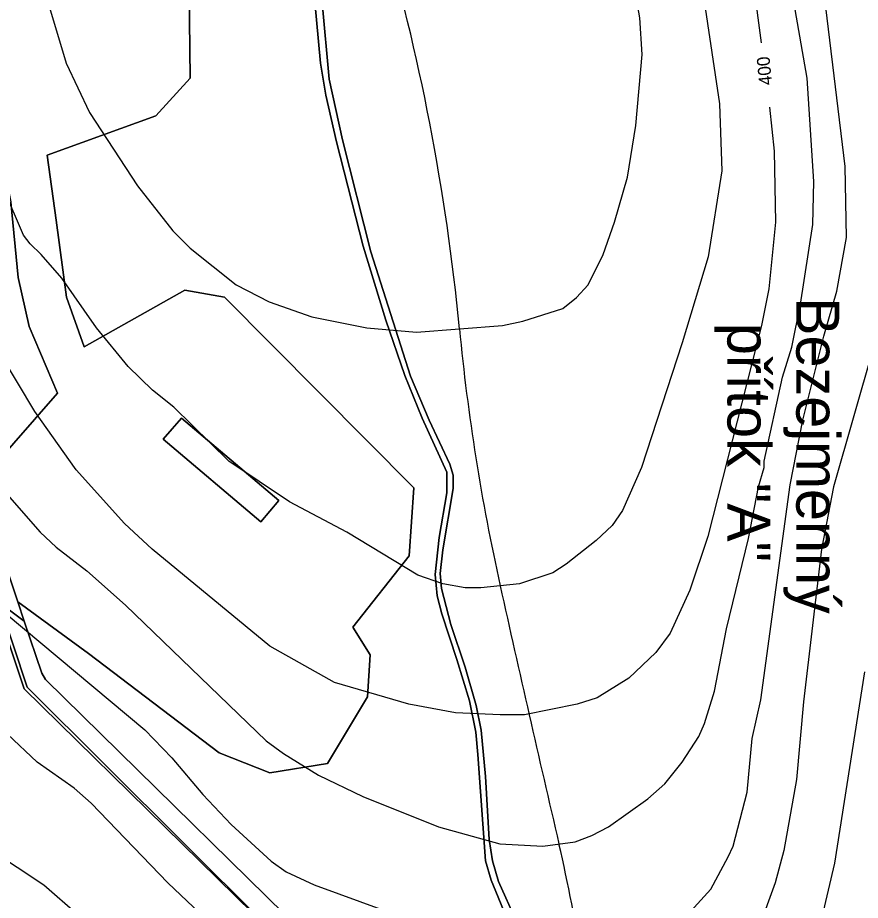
# Model space of a CAD drawing. Extents: x -510989 to -501240, y -1184665 to -1176089.
# Drawn here: x -504614 to -504222.5, y -1180182.2 to -1179771.9 of the extents above; entities that cross this region are included whole.
import ezdxf

# ---------------------------------------------------------------- set-up
doc = ezdxf.new("R2010")
doc.units = 0
for name, color, linetype in [('lesni_pozemek', 7, 'Continuous'), ('NAVRH_rozvodnice', 7, 'Continuous'), ('ostatni_plocha_x_jina_plocha', 7, 'Continuous'), ('ostatni_plocha_x_ostatni_komunikace', 7, 'Continuous'), ('vrstevnice_01', 7, 'Continuous'), ('vrstevnice_02', 7, 'Continuous'), ('vrstevnice_04', 7, 'Continuous'), ('zastavena_plocha_a_nadvori', 7, 'Continuous')]:
    doc.layers.add(name, color=color, linetype=linetype)

msp = doc.modelspace()

# ---------------------------------------------------------------- linework, layer by layer
at = {"layer": 'lesni_pozemek'}
for points in [[(-504633.86, -1179716.05), (-504628.09, -1179728.88), (-504621.67, -1179780.57), (-504622.85, -1179830.79), (-504617.15, -1179857.51), (-504613.8, -1179892.71), (-504608.69, -1179915.43), (-504595.5, -1179946.36), (-504626.6, -1179981.87), (-504632.5, -1179988.06), (-504649.15, -1179938.39), (-504688.48, -1179825.02), (-504707.28, -1179770.82), (-504679.42, -1179745.36), (-504663.26, -1179725.7), (-504630.75, -1179683.53)], [(-504715.31, -1179778.18), (-504712.88, -1179775.94), (-504656.07, -1179944.38), (-504639.12, -1179995), (-504622.77, -1180043.8), (-504609.62, -1180083.06), (-504463.92, -1180228.3), (-504610.93, -1180083.88), (-504657.49, -1179944.86), (-504697.47, -1179829.6)], [(-504614.1, -1180050.11), (-504610.93, -1180052.42), (-504602.83, -1180076.59), (-504601.07, -1180079.54), (-504455.7, -1180222.39), (-504334.89, -1180344.19), (-504334.82, -1180344.46), (-504330.69, -1180360.51), (-504329.96, -1180363.37), (-504463.92, -1180228.3), (-504609.62, -1180083.06), (-504622.77, -1180043.8)]]:
    msp.add_lwpolyline(points, close=True, dxfattribs=at)
for points in [[(-504455.7, -1180222.39), (-504601.07, -1180079.54), (-504602.83, -1180076.59), (-504610.93, -1180052.42), (-504613.93, -1180043.46), (-504581.08, -1180067.5), (-504520.41, -1180113.64), (-504496.89, -1180122.9), (-504470.05, -1180118.6), (-504451.41, -1180087.58), (-504450.22, -1180068.13), (-504458.32, -1180055.23), (-504432.06, -1180022.13), (-504429.95, -1179990.37), (-504517.84, -1179901.8), (-504536.37, -1179898.6), (-504583.08, -1179924.82), (-504591.37, -1179901.78), (-504596.21, -1179866.06), (-504600.38, -1179835.77), (-504549.88, -1179817.56), (-504533.82, -1179799.97), (-504535.07, -1179691.66)], [(-504476.88, -1179754.32), (-504473.29, -1179793.09), (-504470.8, -1179807.86), (-504465.89, -1179829.63), (-504453.41, -1179878.09), (-504442.94, -1179912.49), (-504434.05, -1179938.25), (-504426.1, -1179957.98), (-504414.56, -1179983.2), (-504414.56, -1179992.7), (-504418.15, -1180013.55), (-504420, -1180030.81), (-504419.07, -1180040.63), (-504416.95, -1180048.99), (-504409.95, -1180070.29), (-504404.11, -1180089.54), (-504401.19, -1180104.01), (-504400.26, -1180114.44), (-504396.68, -1180163.78), (-504394.03, -1180172.81), (-504387.26, -1180189.4)], [(-504382.44, -1180191.8), (-504390.56, -1180173.46), (-504393.36, -1180163.86), (-504394.96, -1180153.99), (-504396.56, -1180124.57), (-504398.69, -1180103.1), (-504400.96, -1180091.63), (-504406.01, -1180073.82), (-504412.81, -1180053.95), (-504417.07, -1180037.2), (-504417.73, -1180030.27), (-504416.4, -1180019.2), (-504411.61, -1179990.73), (-504411.61, -1179984.6), (-504413.21, -1179979.4), (-504422.8, -1179959), (-504431.45, -1179938.52), (-504449.85, -1179880.78), (-504463.04, -1179828.71), (-504469.29, -1179800.39), (-504472.49, -1179764.78)], [(-504657.49, -1179944.86), (-504610.93, -1180083.88), (-504463.92, -1180228.3), (-504329.96, -1180363.37), (-504325.68, -1180367.68), (-504322.25, -1180371.14), (-504320.58, -1180369.45), (-504319.38, -1180370.96), (-504315.83, -1180489.67), (-504313.87, -1180589.03), (-504314.46, -1180671.14), (-504375, -1180543), (-504358, -1180527), (-504465, -1180388), (-504453, -1180373), (-504508, -1180330), (-504517, -1180341), (-504655, -1180250)]]:
    msp.add_lwpolyline(points, dxfattribs=at)
at = {"layer": 'NAVRH_rozvodnice'}
for centre, radius, start, end in [((-505424.82, -1180014.25), 1020.76, 5.4953, 16.34437), ((-503425.39, -1179821.89), 987.9, 185.4953, 192.51691), ((-493078.12, -1177524.76), 11587.09, 192.516912, 193.125463), ((-505086.05, -1180324.71), 742.96, 8.72603, 13.12546)]:
    msp.add_arc(centre, radius, start, end, dxfattribs=at)
at = {"layer": 'ostatni_plocha_x_jina_plocha'}
for points in [[(-504535.07, -1179691.66), (-504533.82, -1179799.97), (-504549.88, -1179817.56), (-504600.38, -1179835.77), (-504596.21, -1179866.06), (-504591.37, -1179901.78), (-504583.08, -1179924.82), (-504536.37, -1179898.6), (-504517.84, -1179901.8), (-504429.95, -1179990.37), (-504432.06, -1180022.13), (-504458.32, -1180055.23), (-504450.22, -1180068.13), (-504451.41, -1180087.58), (-504470.05, -1180118.6), (-504496.89, -1180122.9), (-504520.41, -1180113.64), (-504581.08, -1180067.5), (-504613.93, -1180043.46), (-504632.5, -1179988.06)], [(-504626.6, -1179981.87), (-504595.5, -1179946.36), (-504608.69, -1179915.43), (-504613.8, -1179892.71), (-504617.15, -1179857.51)]]:
    msp.add_lwpolyline(points, dxfattribs=at)
for points in [[(-504542.2, -1179963.01), (-504546.36, -1179967.86), (-504501.09, -1180006.26), (-504496.89, -1180001.29), (-504492.7, -1179996.32), (-504537.96, -1179958.08)], [(-504634.5, -1179990.16), (-504632.5, -1179988.06), (-504613.93, -1180043.46), (-504610.93, -1180052.42), (-504614.1, -1180050.11), (-504622.77, -1180043.8), (-504639.12, -1179995)]]:
    msp.add_lwpolyline(points, close=True, dxfattribs=at)
at = {"layer": 'ostatni_plocha_x_ostatni_komunikace'}
for points in [[(-504387.26, -1180189.4), (-504394.03, -1180172.81), (-504396.68, -1180163.78), (-504400.26, -1180114.44), (-504401.19, -1180104.01), (-504404.11, -1180089.54), (-504409.95, -1180070.29), (-504416.95, -1180048.99), (-504419.07, -1180040.63), (-504420, -1180030.81), (-504418.15, -1180013.55), (-504414.56, -1179992.7), (-504414.56, -1179983.2), (-504426.1, -1179957.98), (-504434.05, -1179938.25), (-504442.94, -1179912.49), (-504453.41, -1179878.09), (-504465.89, -1179829.63), (-504470.8, -1179807.86), (-504473.29, -1179793.09), (-504476.88, -1179754.32)], [(-504472.49, -1179764.78), (-504469.29, -1179800.39), (-504463.04, -1179828.71), (-504449.85, -1179880.78), (-504431.45, -1179938.52), (-504422.8, -1179959), (-504413.21, -1179979.4), (-504411.61, -1179984.6), (-504411.61, -1179990.73), (-504416.4, -1180019.2), (-504417.73, -1180030.27), (-504417.07, -1180037.2), (-504412.81, -1180053.95), (-504406.01, -1180073.82), (-504400.96, -1180091.63), (-504398.69, -1180103.1), (-504396.56, -1180124.57), (-504394.96, -1180153.99), (-504393.36, -1180163.86), (-504390.56, -1180173.46), (-504382.44, -1180191.8)]]:
    msp.add_lwpolyline(points, dxfattribs=at)
at = {"layer": 'vrstevnice_01'}
for points in [[(-504287.59, -1179640), (-504268.58, -1179783.6)], [(-504292, -1180177), (-504283.91, -1180162), (-504281.59, -1180157), (-504275.09, -1180132), (-504272.69, -1180107), (-504268.69, -1180089), (-504255, -1179989), (-504249.19, -1179959), (-504239.41, -1179920), (-504233.31, -1179899), (-504228.81, -1179874), (-504229.5, -1179841), (-504241.81, -1179740)], [(-504600.19, -1179764), (-504591.41, -1179793), (-504580.69, -1179816), (-504558.41, -1179850), (-504541.91, -1179871), (-504533.91, -1179879), (-504512.5, -1179896), (-504497.09, -1179904), (-504477.31, -1179911), (-504451.81, -1179916), (-504428.69, -1179918), (-504388.81, -1179915), (-504379.31, -1179913), (-504360.69, -1179907), (-504354.31, -1179902), (-504349, -1179896), (-504342, -1179882), (-504336.69, -1179867), (-504330.59, -1179846), (-504326.81, -1179822), (-504323.81, -1179789), (-504324.91, -1179772), (-504327.91, -1179755)], [(-504264.64, -1179813.46), (-504262.5, -1179834), (-504261.81, -1179867), (-504264.91, -1179898), (-504268.31, -1179915), (-504293.31, -1180013), (-504301.69, -1180038), (-504310.81, -1180058), (-504317.41, -1180067), (-504330, -1180079), (-504344.69, -1180088), (-504354.09, -1180091), (-504378.5, -1180096), (-504389.81, -1180096), (-504410.5, -1180095), (-504432.31, -1180091), (-504466.81, -1180081), (-504496.91, -1180064), (-504551.5, -1180019), (-504564.31, -1180007), (-504586.91, -1179982), (-504606, -1179955), (-504629.5, -1179916)], [(-504619.31, -1180049), (-504554.91, -1180103), (-504542.31, -1180116), (-504527.91, -1180133), (-504514.81, -1180147), (-504496.19, -1180164), (-504489.31, -1180169), (-504476.19, -1180175), (-504443.59, -1180187), (-504426.19, -1180196), (-504405.81, -1180204), (-504382.59, -1180212), (-504364.31, -1180213), (-504351.69, -1180212), (-504333.81, -1180208), (-504317.31, -1180200), (-504307.41, -1180194), (-504292, -1180177)], [(-504639.69, -1180150), (-504601.91, -1180175), (-504585.91, -1180189), (-504552, -1180220), (-504539.31, -1180229), (-504501.41, -1180249), (-504465.5, -1180264), (-504417.31, -1180287), (-504390.91, -1180295), (-504363.5, -1180299), (-504348.41, -1180300), (-504324.59, -1180297), (-504310.19, -1180293), (-504292.91, -1180281), (-504282.5, -1180272), (-504271.31, -1180259), (-504261.91, -1180245), (-504253.19, -1180228), (-504246.59, -1180211), (-504240.19, -1180190), (-504234.31, -1180165), (-504220.41, -1180076)]]:
    msp.add_lwpolyline(points, dxfattribs=at)
at = {"layer": 'vrstevnice_02'}
for points in [[(-504311.81, -1179652), (-504287.91, -1179812), (-504286.81, -1179843), (-504293.19, -1179883), (-504305.19, -1179923), (-504324.19, -1179981), (-504333, -1180001), (-504337.81, -1180008), (-504345.19, -1180015), (-504359.19, -1180026), (-504365.31, -1180030), (-504380.81, -1180035), (-504398.81, -1180037), (-504406.09, -1180037), (-504416.41, -1180035), (-504428.09, -1180031), (-504461.09, -1180011), (-504487.69, -1179997), (-504515.91, -1179978), (-504541.41, -1179953), (-504551.41, -1179945), (-504562.69, -1179934), (-504577.41, -1179916), (-504593.5, -1179893), (-504603.09, -1179882), (-504608.19, -1179877), (-504611.31, -1179873), (-504620.81, -1179851)], [(-504621.09, -1179991), (-504603.59, -1180011), (-504596.09, -1180018), (-504581.91, -1180029), (-504563.91, -1180045), (-504498.5, -1180108), (-504490.5, -1180114), (-504474.31, -1180124), (-504453.69, -1180134), (-504418.5, -1180148), (-504389.91, -1180156), (-504370, -1180157), (-504355, -1180155), (-504347.19, -1180152), (-504339.41, -1180148), (-504321.19, -1180135), (-504313.31, -1180128), (-504305.31, -1180118), (-504297.5, -1180106), (-504294.91, -1180100), (-504290.19, -1180085), (-504284.69, -1180056), (-504274.5, -1180014), (-504269.81, -1179990), (-504267.19, -1179981), (-504267.09, -1179978), (-504258.59, -1179939), (-504254.31, -1179925), (-504250.31, -1179905), (-504244.59, -1179868), (-504244, -1179848), (-504247.19, -1179800), (-504255.59, -1179752)], [(-504216.31, -1179925), (-504234.91, -1179990), (-504240.5, -1180019), (-504248.91, -1180090), (-504252.19, -1180126), (-504258, -1180159), (-504262, -1180174), (-504269.59, -1180195)], [(-504526.5, -1180191), (-504544.31, -1180174), (-504579.81, -1180137), (-504587.81, -1180130), (-504604.91, -1180118), (-504618.81, -1180105)]]:
    msp.add_lwpolyline(points, dxfattribs=at)
at = {"layer": 'zastavena_plocha_a_nadvori'}
msp.add_lwpolyline([(-504542.2, -1179963.01), (-504537.96, -1179958.08), (-504492.7, -1179996.32), (-504496.89, -1180001.29), (-504501.09, -1180006.26), (-504546.36, -1179967.86)], close=True, dxfattribs=at)

# ---------------------------------------------------------------- texts
at = {"layer": 'NAVRH_rozvodnice'}
for s, p in [('Bezejmenný', (-504252.22, -1179901.8)), ('přítok "A"', (-504284.22, -1179913.79))]:
    msp.add_text(s, height=20, rotation=270, dxfattribs=at).set_placement(p)
at = {"layer": 'vrstevnice_04'}
msp.add_text('400', height=6, rotation=95.511, dxfattribs=at).set_placement((-504263.42, -1179803))

doc.saveas('drawing.dxf')
